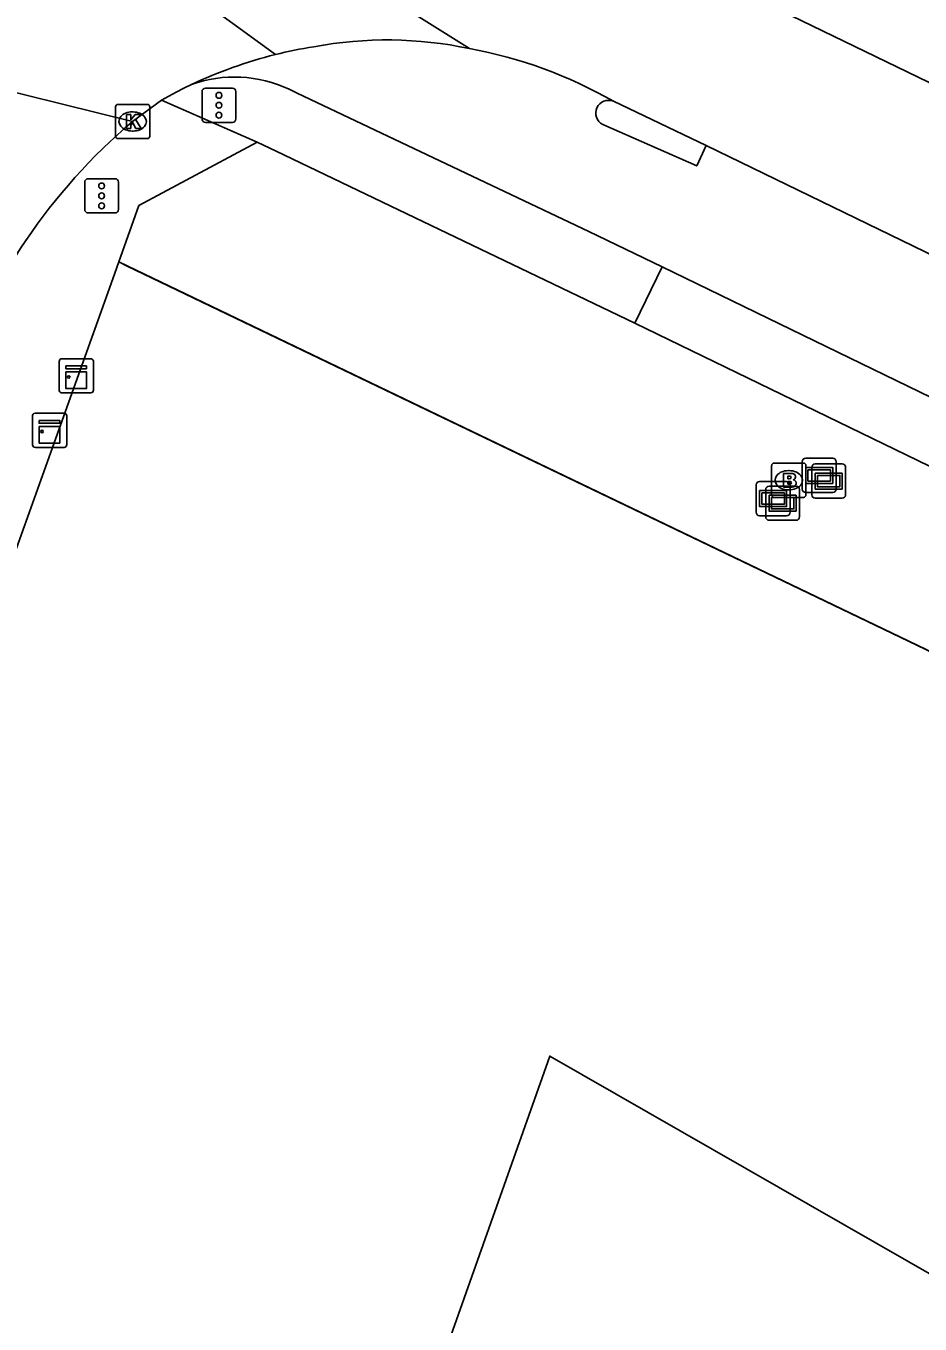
# Model space of a CAD drawing. Extents: x 155018 to 156648, y 383980 to 385733.
# Drawn here: x 155761.72 to 155787.84, y 385082.3 to 385120.22 of the extents above; entities that cross this region are included whole.
import ezdxf

# ---------------------------------------------------------------- set-up
doc = ezdxf.new("R2010")
doc.units = 0
for name, color, linetype in [('IMGEO_Brandkraan', 7, 'Continuous'), ('IMGEO_Fietspad_gesloten', 7, 'Continuous'), ('IMGEO_Groenvoorziening', 7, 'Continuous'), ('IMGEO_Hek', 7, 'Continuous'), ('IMGEO_Kast', 7, 'Continuous'), ('IMGEO_Kolk', 7, 'Continuous'), ('IMGEO_Pand_overbouw', 7, 'Continuous'), ('IMGEO_Rijbaan_lokaal_gesloten', 7, 'Continuous'), ('IMGEO_Verkeersregelinstallatiepaal', 7, 'Continuous'), ('IMGEO_Verklikker', 7, 'Continuous'), ('IMGEO_Voetpad_gesloten', 7, 'Continuous'), ('IMGEO_Voetpad_open', 7, 'Continuous')]:
    doc.layers.add(name, color=color, linetype=linetype)

msp = doc.modelspace()

# ---------------------------------------------------------------- linework, layer by layer
at = {"layer": 'IMGEO_Brandkraan'}
for p, q in [((155783.506, 385106.523), (155783.506, 385107.375)), ((155783.581, 385107.449), (155784.433, 385107.449)), ((155783.994, 385107.229), (155784.019, 385107.229)), ((155784.507, 385107.375), (155784.507, 385106.523)), ((155784.433, 385106.449), (155783.581, 385106.449)), ((155784.017, 385106.669), (155783.992, 385106.669))]:
    msp.add_line(p, q, dxfattribs=at)
for points in [[(155783.506, 385106.523), (155783.506, 385107.375)], [(155783.581, 385107.449), (155784.433, 385107.449)], [(155783.854, 385107.149), (155783.854, 385106.749), (155784.067, 385106.749)], [(155784.085, 385107.149), (155783.854, 385107.149)], [(155784.507, 385107.375), (155784.507, 385106.523)], [(155784.033, 385107.068), (155783.979, 385107.068), (155783.979, 385106.992)], [(155783.979, 385106.992), (155784.032, 385106.992)], [(155784.041, 385106.916), (155783.979, 385106.916), (155783.979, 385106.835)], [(155783.979, 385106.835), (155784.041, 385106.835)], [(155784.433, 385106.449), (155783.581, 385106.449)]]:
    msp.add_lwpolyline(points, dxfattribs=at)
for centre, radius, start, end in [((155783.583, 385107.373), 0.0765, 91.552, 178.448), ((155783.583, 385107.373), 0.0765, 91.552, 178.448), ((155784.089, 385107.004), 0.145, 59.4692, 91.5367), ((155784.114, 385107.051), 0.0922, 285.5137, 58.1501), ((155784.431, 385107.373), 0.0765, 1.552, 88.448), ((155784.431, 385107.373), 0.0765, 1.552, 88.448), ((155784.034, 385107.03), 0.0379, 267.8285, 90.9355), ((155784.042, 385106.875), 0.0404, 269.8759, 90.5077), ((155784.073, 385107), 0.251, 268.6676, 293.5347), ((155784.119, 385106.859), 0.105, 301.3115, 78.989), ((155783.583, 385106.525), 0.0765, 181.552, 268.448), ((155783.583, 385106.525), 0.0765, 181.552, 268.448), ((155784.431, 385106.525), 0.0765, 271.552, 358.448), ((155784.431, 385106.525), 0.0765, 271.552, 358.448)]:
    msp.add_arc(centre, radius, start, end, dxfattribs=at)
for centre, major_axis, ratio, start_param, end_param in [((155783.993, 385106.949), (-0.387, 0.002), 0.722429, 4.712389, 7.853982), ((155784.018, 385106.949), (-0.39, 0.002), 0.717154, 1.570796, 4.712389)]:
    msp.add_ellipse(centre, major_axis=major_axis, ratio=ratio, start_param=start_param, end_param=end_param, dxfattribs=at)
at = {"layer": 'IMGEO_Fietspad_gesloten'}
for points in [[(155780.306, 385113.18), (155778.168, 385114.218), (155769.642, 385118.259), (155769.409, 385118.37)], [(155781.591, 385116.723), (155781.316, 385116.131), (155778.571, 385117.343)], [(155851.558, 385078.412), (155849.502, 385079.665), (155796.046, 385105.535), (155780.306, 385113.18)]]:
    msp.add_lwpolyline(points, dxfattribs=at)
for centre, radius, start, end in [((155767.817, 385115), 3.727, 64.709, 109.8403), ((155778.739, 385117.674), 0.372, 67.1999, 243.1206)]:
    msp.add_arc(centre, radius, start, end, dxfattribs=at)
at = {"layer": 'IMGEO_Groenvoorziening'}
msp.add_lwpolyline([(155810.841, 385091.052), (155764.43, 385113.324)], dxfattribs=at)
at = {"layer": 'IMGEO_Hek'}
msp.add_lwpolyline([(155764.56, 385113.261), (155764.678, 385113.204), (155810.841, 385091.052), (155811.925, 385090.532), (155812.458, 385090.276), (155841.725, 385076.189), (155836.07, 385057.704)], dxfattribs=at)
at = {"layer": 'IMGEO_Kast'}
for p, q in [((155762.766, 385110.499), (155763.607, 385110.499)), ((155763.607, 385110.499), (155762.766, 385110.499)), ((155762.691, 385109.574), (155762.691, 385110.415)), ((155762.691, 385110.415), (155762.691, 385109.574)), ((155763.691, 385110.424), (155763.691, 385109.583)), ((155763.691, 385109.583), (155763.691, 385110.424)), ((155763.616, 385109.499), (155762.775, 385109.499)), ((155762.775, 385109.499), (155763.616, 385109.499)), ((155761.91, 385107.982), (155761.91, 385108.823)), ((155761.91, 385108.823), (155761.91, 385107.982)), ((155761.985, 385108.907), (155762.826, 385108.907)), ((155762.826, 385108.907), (155761.985, 385108.907)), ((155762.91, 385108.832), (155762.91, 385107.991)), ((155762.91, 385107.991), (155762.91, 385108.832)), ((155762.835, 385107.907), (155761.994, 385107.907)), ((155761.994, 385107.907), (155762.835, 385107.907))]:
    msp.add_line(p, q, dxfattribs=at)
for points in [[(155762.886, 385110.289), (155763.486, 385110.289), (155763.486, 385110.204), (155762.886, 385110.204), (155762.886, 385110.289)], [(155762.886, 385110.114), (155763.486, 385110.114), (155763.486, 385109.625), (155762.886, 385109.625), (155762.886, 385110.114)], [(155762.105, 385108.697), (155762.705, 385108.697), (155762.705, 385108.612), (155762.105, 385108.612), (155762.105, 385108.697)], [(155762.105, 385108.522), (155762.705, 385108.522), (155762.705, 385108.033), (155762.105, 385108.033), (155762.105, 385108.522)]]:
    msp.add_lwpolyline(points, dxfattribs=at)
for centre in [(155762.97, 385109.963), (155762.189, 385108.371)]:
    msp.add_circle(centre, 0.0377, dxfattribs=at)
for centre, start, end in [((155762.769, 385110.421), 92.4484, 184.2845), ((155762.769, 385110.421), 92.4484, 184.2845), ((155763.613, 385110.421), 2.4484, 94.2845), ((155763.613, 385110.421), 2.4484, 94.2845), ((155762.769, 385109.577), 182.4484, 274.2845), ((155762.769, 385109.577), 182.4484, 274.2845), ((155763.613, 385109.577), 272.4484, 4.2845), ((155763.613, 385109.577), 272.4484, 4.2845), ((155761.988, 385108.829), 92.4484, 184.2845), ((155761.988, 385108.829), 92.4484, 184.2845), ((155762.832, 385108.829), 2.4484, 94.2845), ((155762.832, 385108.829), 2.4484, 94.2845), ((155761.988, 385107.985), 182.4484, 274.2845), ((155761.988, 385107.985), 182.4484, 274.2845), ((155762.832, 385107.985), 272.4484, 4.2845), ((155762.832, 385107.985), 272.4484, 4.2845)]:
    msp.add_arc(centre, 0.0779, start, end, dxfattribs=at)
at = {"layer": 'IMGEO_Kolk'}
for p, q in [((155764.337, 385117.002), (155764.337, 385117.854)), ((155764.412, 385117.928), (155765.264, 385117.928)), ((155764.825, 385117.708), (155764.85, 385117.708)), ((155765.338, 385117.854), (155765.338, 385117.002)), ((155764.848, 385117.148), (155764.823, 385117.148)), ((155765.264, 385116.928), (155764.412, 385116.928))]:
    msp.add_line(p, q, dxfattribs=at)
for points in [[(155764.337, 385117.002), (155764.337, 385117.854)], [(155764.412, 385117.928), (155765.264, 385117.928)], [(155765.338, 385117.854), (155765.338, 385117.002)], [(155764.658, 385117.628), (155764.781, 385117.628), (155764.781, 385117.477), (155764.911, 385117.628), (155765.075, 385117.628), (155764.929, 385117.477), (155765.082, 385117.228), (155764.93, 385117.228), (155764.845, 385117.392), (155764.781, 385117.325), (155764.781, 385117.228), (155764.658, 385117.228), (155764.658, 385117.628)], [(155765.264, 385116.928), (155764.412, 385116.928)]]:
    msp.add_lwpolyline(points, dxfattribs=at)
for centre, start, end in [((155764.414, 385117.852), 91.552, 178.448), ((155764.414, 385117.852), 91.552, 178.448), ((155765.262, 385117.852), 1.552, 88.448), ((155765.262, 385117.852), 1.552, 88.448), ((155764.414, 385117.004), 181.552, 268.448), ((155764.414, 385117.004), 181.552, 268.448), ((155765.262, 385117.004), 271.552, 358.448), ((155765.262, 385117.004), 271.552, 358.448)]:
    msp.add_arc(centre, 0.0765, start, end, dxfattribs=at)
for centre, major_axis, ratio, start_param, end_param in [((155764.824, 385117.428), (-0.387, 0.002), 0.722429, 4.712389, 7.853982), ((155764.849, 385117.428), (-0.39, 0.002), 0.717154, 1.570796, 4.712389)]:
    msp.add_ellipse(centre, major_axis=major_axis, ratio=ratio, start_param=start_param, end_param=end_param, dxfattribs=at)
at = {"layer": 'IMGEO_Pand_overbouw'}
msp.add_lwpolyline([(155824.79, 385062.761), (155777.024, 385090.129), (155760.494, 385043.478), (155762.359, 385042.817), (155775.007, 385078.407), (155791.593, 385072.523), (155793.619, 385078.32), (155822.361, 385061.864), (155809.649, 385026.028), (155811.531, 385025.362)], close=True, dxfattribs=at)
at = {"layer": 'IMGEO_Rijbaan_lokaal_gesloten'}
for points in [[(155557.9, 385204.567), (155590.359, 385193.1), (155633.902, 385177.519), (155691.943, 385156.871), (155720.534, 385146.692), (155727.048, 385144.078), (155745.946, 385136.269), (155751.443, 385134.141), (155754.812, 385131.974), (155774.682, 385119.558)], [(155754.043, 385130.258), (155769.006, 385119.383)], [(155861.848, 385082.751), (155861.778, 385082.786), (155857.941, 385084.708), (155857.26, 385085.069), (155789.641, 385117.823), (155780.37, 385122.328), (155778.534, 385123.31)], [(155755.507, 385119.738), (155764.837, 385117.429)], [(155766.552, 385118.506), (155766.331, 385118.398), (155766.111, 385118.287), (155765.679, 385118.052)], [(155764.837, 385117.429), (155765.679, 385118.052)], [(155778.883, 385118.017), (155781.591, 385116.723)], [(155781.591, 385116.723), (155788.991, 385113.134), (155801.122, 385107.314), (155815.026, 385100.583), (155827.141, 385094.733), (155844.685, 385086.285), (155855.025, 385081.195), (155855.825, 385080.799)]]:
    msp.add_lwpolyline(points, dxfattribs=at)
for centre, radius, start, end in [((155772.14, 385106.883), 12.887, 98.977, 104.0743), ((155772.27, 385108.147), 11.663, 78.0636, 100.5773), ((155772.224, 385106.506), 13.273, 104.032, 115.2993), ((155772.259, 385106.457), 13.323, 60.1888, 79.5234), ((155775.959, 385104.309), 17.2, 130.2894, 161.5451)]:
    msp.add_arc(centre, radius, start, end, dxfattribs=at)
at = {"layer": 'IMGEO_Verkeersregelinstallatiepaal'}
for p, q in [((155766.864, 385117.502), (155766.864, 385118.302)), ((155766.864, 385118.302), (155766.864, 385117.502)), ((155766.964, 385118.402), (155767.754, 385118.402)), ((155767.754, 385118.402), (155766.964, 385118.402)), ((155767.854, 385118.302), (155767.854, 385117.502)), ((155767.854, 385117.502), (155767.854, 385118.302)), ((155767.754, 385117.402), (155766.964, 385117.402)), ((155766.964, 385117.402), (155767.754, 385117.402)), ((155763.436, 385114.856), (155763.436, 385115.656)), ((155763.436, 385115.656), (155763.436, 385114.856)), ((155763.536, 385115.756), (155764.326, 385115.756)), ((155764.326, 385115.756), (155763.536, 385115.756)), ((155764.426, 385115.656), (155764.426, 385114.856)), ((155764.426, 385114.856), (155764.426, 385115.656)), ((155764.326, 385114.756), (155763.536, 385114.756)), ((155763.536, 385114.756), (155764.326, 385114.756))]:
    msp.add_line(p, q, dxfattribs=at)
for centre in [(155767.359, 385118.192), (155767.359, 385117.902), (155767.359, 385117.612), (155763.931, 385115.546), (155763.931, 385115.256), (155763.931, 385114.966)]:
    msp.add_circle(centre, 0.085, dxfattribs=at)
for centre, start, end in [((155766.964, 385118.302), 90, 180), ((155766.964, 385118.302), 90, 180), ((155767.754, 385118.302), 0, 90), ((155767.754, 385118.302), 360, 90), ((155766.964, 385117.502), 180, 270), ((155766.964, 385117.502), 180, 270), ((155767.754, 385117.502), 270, 0), ((155767.754, 385117.502), 270, 0), ((155763.536, 385115.656), 90, 180), ((155763.536, 385115.656), 90, 180), ((155764.326, 385115.656), 0, 90), ((155764.326, 385115.656), 360, 90), ((155763.536, 385114.856), 180, 270), ((155763.536, 385114.856), 180, 270), ((155764.326, 385114.856), 270, 0), ((155764.326, 385114.856), 270, 0)]:
    msp.add_arc(centre, 0.1, start, end, dxfattribs=at)
at = {"layer": 'IMGEO_Verklikker'}
for p, q in [((155784.4, 385106.69), (155784.4, 385107.49)), ((155784.4, 385107.49), (155784.4, 385106.69)), ((155784.5, 385107.59), (155785.29, 385107.59)), ((155785.29, 385107.59), (155784.5, 385107.59)), ((155785.39, 385107.49), (155785.39, 385106.69)), ((155785.39, 385106.69), (155785.39, 385107.49)), ((155784.677, 385106.523), (155784.677, 385107.323)), ((155784.677, 385107.323), (155784.677, 385106.523)), ((155784.777, 385107.423), (155785.567, 385107.423)), ((155785.567, 385107.423), (155784.777, 385107.423)), ((155785.667, 385107.323), (155785.667, 385106.523)), ((155785.667, 385106.523), (155785.667, 385107.323)), ((155783.054, 385106.012), (155783.054, 385106.812)), ((155783.054, 385106.812), (155783.054, 385106.012)), ((155783.154, 385106.912), (155783.944, 385106.912)), ((155783.944, 385106.912), (155783.154, 385106.912)), ((155783.432, 385106.778), (155784.222, 385106.778)), ((155784.222, 385106.778), (155783.432, 385106.778)), ((155784.044, 385106.812), (155784.044, 385106.012)), ((155784.044, 385106.012), (155784.044, 385106.812)), ((155783.332, 385105.878), (155783.332, 385106.678)), ((155783.332, 385106.678), (155783.332, 385105.878)), ((155784.322, 385106.678), (155784.322, 385105.878)), ((155784.322, 385105.878), (155784.322, 385106.678)), ((155785.29, 385106.59), (155784.5, 385106.59)), ((155784.5, 385106.59), (155785.29, 385106.59)), ((155785.567, 385106.423), (155784.777, 385106.423)), ((155784.777, 385106.423), (155785.567, 385106.423)), ((155783.944, 385105.912), (155783.154, 385105.912)), ((155783.154, 385105.912), (155783.944, 385105.912)), ((155784.222, 385105.778), (155783.432, 385105.778)), ((155783.432, 385105.778), (155784.222, 385105.778))]:
    msp.add_line(p, q, dxfattribs=at)
for points in [[(155784.501, 385107.322), (155785.289, 385107.322), (155785.289, 385106.858), (155784.501, 385106.858), (155784.501, 385107.322)], [(155784.566, 385107.257), (155784.566, 385106.923), (155785.224, 385106.923), (155785.224, 385107.257), (155784.566, 385107.257)], [(155784.778, 385107.155), (155785.566, 385107.155), (155785.566, 385106.691), (155784.778, 385106.691), (155784.778, 385107.155)], [(155784.843, 385107.09), (155784.843, 385106.756), (155785.501, 385106.756), (155785.501, 385107.09), (155784.843, 385107.09)], [(155783.155, 385106.644), (155783.943, 385106.644), (155783.943, 385106.18), (155783.155, 385106.18), (155783.155, 385106.644)], [(155783.22, 385106.579), (155783.22, 385106.245), (155783.878, 385106.245), (155783.878, 385106.579), (155783.22, 385106.579)], [(155783.433, 385106.51), (155784.221, 385106.51), (155784.221, 385106.046), (155783.433, 385106.046), (155783.433, 385106.51)], [(155783.498, 385106.445), (155783.498, 385106.111), (155784.156, 385106.111), (155784.156, 385106.445), (155783.498, 385106.445)]]:
    msp.add_lwpolyline(points, dxfattribs=at)
for centre, start, end in [((155784.5, 385107.49), 90, 180), ((155784.5, 385107.49), 90, 180), ((155785.29, 385107.49), 0, 90), ((155785.29, 385107.49), 360, 90), ((155784.777, 385107.323), 90, 180), ((155784.777, 385107.323), 90, 180), ((155785.567, 385107.323), 0, 90), ((155785.567, 385107.323), 360, 90), ((155783.154, 385106.812), 90, 180), ((155783.154, 385106.812), 90, 180), ((155783.432, 385106.678), 90, 180), ((155783.432, 385106.678), 90, 180), ((155783.944, 385106.812), 0, 90), ((155783.944, 385106.812), 360, 90), ((155784.222, 385106.678), 0, 90), ((155784.222, 385106.678), 360, 90), ((155784.5, 385106.69), 180, 270), ((155784.5, 385106.69), 180, 270), ((155784.777, 385106.523), 180, 270), ((155784.777, 385106.523), 180, 270), ((155785.29, 385106.69), 270, 0), ((155785.29, 385106.69), 270, 0), ((155785.567, 385106.523), 270, 0), ((155785.567, 385106.523), 270, 0), ((155783.154, 385106.012), 180, 270), ((155783.154, 385106.012), 180, 270), ((155783.944, 385106.012), 270, 0), ((155783.944, 385106.012), 270, 0), ((155783.432, 385105.878), 180, 270), ((155783.432, 385105.878), 180, 270), ((155784.222, 385105.878), 270, 0), ((155784.222, 385105.878), 270, 0)]:
    msp.add_arc(centre, 0.1, start, end, dxfattribs=at)
at = {"layer": 'IMGEO_Voetpad_gesloten'}
for points in [[(155780.306, 385113.18), (155779.509, 385111.533)], [(155779.509, 385111.533), (155812.906, 385095.337)]]:
    msp.add_lwpolyline(points, dxfattribs=at)
at = {"layer": 'IMGEO_Voetpad_open'}
for points in [[(155765.679, 385118.052), (155768.476, 385116.828)], [(155768.476, 385116.828), (155765.02, 385114.974), (155764.43, 385113.324)], [(155768.476, 385116.828), (155769.03, 385116.56), (155779.509, 385111.533)], [(155764.43, 385113.324), (155764.255, 385112.835), (155733.568, 385027.069), (155733.054, 385025.589), (155730.642, 385018.653)]]:
    msp.add_lwpolyline(points, dxfattribs=at)

doc.saveas('drawing.dxf')
